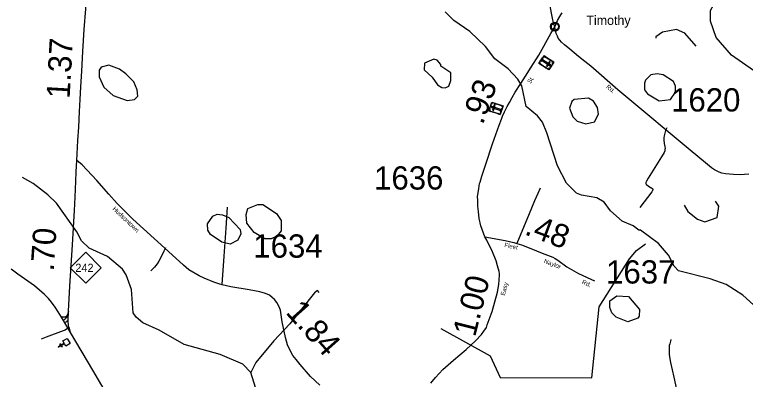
# Model space of a CAD drawing. Extents: x 2093524 to 2270757, y 289120 to 570408.
# Drawn here: x 2149355 to 2165044, y 529870 to 537711 of the extents above; entities that cross this region are included whole.
import ezdxf

# ---------------------------------------------------------------- set-up
doc = ezdxf.new("R2010")
doc.units = 0
for name, color, linetype in [('Exist Civil Demographics Community CELL', 7, 'Continuous'), ('Exist Civil Demographics Community Label', 7, 'Continuous'), ('Exist Cultural Cemetery CELL', 7, 'Continuous'), ('Exist Cultural Church CELL', 7, 'Continuous'), ('Exist Hydrographic Creek Single Shore', 7, 'Continuous'), ('Exist Hydrographic Misc Water Feature', 7, 'Continuous'), ('Exist Hydrographic Pond Under 1500 Sq Ft', 7, 'Continuous'), ('Exist Road Non-System Type 51', 7, 'Continuous'), ('Exist Road Primary NC Attributed', 7, 'Continuous'), ('Exist Road Primary NC Mileage Hundredths English Label', 7, 'Continuous'), ('Exist Road Primary NC Ramp 1 Lane Attributed', 7, 'Continuous'), ('Exist Road Primary NC Shield CELL', 7, 'Continuous'), ('Exist Road Primary NC Shield Number Label', 7, 'Continuous'), ('Exist Road Primary US Attributed', 7, 'Continuous'), ('Exist Road Secondary Mileage Hundredths English Label', 7, 'Continuous'), ('Exist Road Secondary Type 20 Attributed', 7, 'Continuous'), ('Exist Road Secondary Type 51 Attributed', 7, 'Continuous'), ('Exist Road Secondary Type 51 Label', 7, 'Continuous'), ('Exist Road Secondary Type 51 Number Label', 7, 'Continuous')]:
    doc.layers.add(name, color=color, linetype=linetype)

msp = doc.modelspace()

# ---------------------------------------------------------------- linework, layer by layer
at = {"layer": 'Exist Civil Demographics Community CELL'}
msp.add_lwpolyline([(2160878, 537464), (2160879, 537470), (2160880, 537476), (2160883, 537483), (2160886, 537489), (2160889, 537495), (2160893, 537500), (2160897, 537504), (2160902, 537509), (2160907, 537514), (2160913, 537517), (2160918, 537520), (2160923, 537523), (2160928, 537525), (2160934, 537527), (2160938, 537528), (2160943, 537529), (2160947, 537529), (2160953, 537530), (2160958, 537529), (2160964, 537529), (2160968, 537528), (2160973, 537527), (2160978, 537526), (2160984, 537524), (2160990, 537521), (2160996, 537518), (2161001, 537514), (2161007, 537510), (2161010, 537507), (2161014, 537503), (2161018, 537498), (2161021, 537493), (2161024, 537488), (2161027, 537483), (2161029, 537478), (2161030, 537473), (2161031, 537469), (2161033, 537462), (2161033, 537458), (2161033, 537452), (2161033, 537446), (2161033, 537440), (2161032, 537435), (2161030, 537429), (2161028, 537423), (2161026, 537418), (2161023, 537412), (2161020, 537406), (2161016, 537402), (2161012, 537397), (2161007, 537392), (2161002, 537388), (2160997, 537384), (2160992, 537382), (2160985, 537379), (2160978, 537376), (2160972, 537375), (2160966, 537373), (2160961, 537373), (2160957, 537372), (2160951, 537372), (2160947, 537373), (2160941, 537374), (2160935, 537375), (2160931, 537376), (2160926, 537378), (2160921, 537380), (2160917, 537382), (2160910, 537386), (2160905, 537391), (2160900, 537395), (2160895, 537400), (2160892, 537404), (2160889, 537408), (2160885, 537415), (2160883, 537419), (2160882, 537423), (2160879, 537431), (2160878, 537438), (2160877, 537443), (2160876, 537450), (2160876, 537454), (2160877, 537461)], close=True, dxfattribs=at)
for radius in [94.3, 76.7]:
    msp.add_circle((2160955, 537452), radius, dxfattribs=at)
at = {"layer": 'Exist Cultural Cemetery CELL'}
for points in [[(2160932, 536686), (2160821, 536521), (2160610, 536663), (2160721, 536828)], [(2160698, 536774), (2160651, 536704), (2160641, 536710), (2160689, 536781)], [(2160847, 536612), (2160857, 536628), (2160689, 536741), (2160679, 536725)], [(2160702, 536801), (2160712, 536794), (2160724, 536813), (2160758, 536790), (2160764, 536799), (2160721, 536828)], [(2160779, 536789), (2160815, 536765), (2160808, 536756), (2160772, 536780)], [(2160835, 536752), (2160871, 536728), (2160864, 536718), (2160828, 536742)], [(2160628, 536690), (2160638, 536684), (2160626, 536666), (2160659, 536643), (2160653, 536634), (2160610, 536663)], [(2160676, 536632), (2160712, 536608), (2160706, 536599), (2160670, 536623)], [(2160731, 536595), (2160767, 536571), (2160761, 536562), (2160725, 536586)], [(2160853, 536690), (2160837, 536701), (2160772, 536603), (2160787, 536593)], [(2160785, 536545), (2160792, 536555), (2160818, 536537), (2160841, 536570), (2160850, 536564), (2160821, 536521)], [(2160891, 536625), (2160862, 536582), (2160853, 536588), (2160881, 536631)], [(2160896, 536711), (2160890, 536701), (2160917, 536683), (2160894, 536650), (2160903, 536643), (2160932, 536686)], [(2159538, 535641), (2159601, 535829), (2159842, 535749), (2159779, 535560)], [(2159642, 535816), (2159638, 535805), (2159608, 535815), (2159595, 535777), (2159584, 535780), (2159601, 535830)], [(2159707, 535782), (2159666, 535796), (2159670, 535806), (2159711, 535793)], [(2159770, 535761), (2159729, 535775), (2159732, 535786), (2159774, 535772)], [(2159579, 535627), (2159582, 535638), (2159552, 535648), (2159565, 535686), (2159554, 535690), (2159538, 535641)], [(2159561, 535711), (2159577, 535760), (2159588, 535756), (2159572, 535707)], [(2159600, 535735), (2159594, 535717), (2159786, 535653), (2159792, 535671)], [(2159649, 535603), (2159608, 535617), (2159612, 535628), (2159653, 535614)], [(2159615, 535658), (2159633, 535652), (2159670, 535764), (2159652, 535770)], [(2159787, 535618), (2159813, 535699), (2159824, 535695), (2159797, 535615)], [(2159832, 535718), (2159821, 535721), (2159828, 535742), (2159789, 535755), (2159793, 535765), (2159842, 535749)], [(2159713, 535582), (2159672, 535596), (2159675, 535607), (2159717, 535593)], [(2159790, 535592), (2159779, 535595), (2159772, 535574), (2159734, 535587), (2159730, 535577), (2159779, 535560)]]:
    msp.add_lwpolyline(points, close=True, dxfattribs=at)
at = {"layer": 'Exist Cultural Church CELL'}
msp.add_lwpolyline([(2150456, 530586), (2150428, 530635), (2150362, 530597), (2150378, 530569), (2150364, 530561), (2150348, 530589), (2150296, 530559), (2150288, 530573), (2150340, 530603), (2150324, 530630), (2150338, 530638), (2150354, 530611), (2150420, 530649), (2150391, 530699), (2150483, 530752), (2150549, 530639)], close=True, dxfattribs=at)
at = {"layer": 'Exist Hydrographic Creek Single Shore'}
for points in [[(2162759, 533075), (2162633, 533167), (2162399, 533273), (2162148, 533491), (2162014, 533681), (2161855, 533773), (2161522, 533829), (2161421, 533870), (2161204, 534084), (2161010, 534459), (2160781, 535172), (2160688, 535397), (2160579, 535537), (2160336, 535739), (2160242, 536177), (2160158, 536326), (2159949, 536544), (2159664, 536759), (2159463, 537022), (2159128, 537347), (2158785, 537587), (2158601, 537768)], [(2154429, 530015), (2154253, 530196), (2153769, 530403), (2152993, 530622), (2152458, 530928), (2152107, 531086), (2151965, 531210), (2151898, 531300), (2151862, 531799), (2151752, 532116), (2151668, 532239), (2151349, 532511), (2150957, 532687), (2150790, 532851), (2150688, 533043), (2150252, 533655), (2150067, 533839), (2149750, 534079), (2149524, 534211)], [(2169674, 529833), (2169283, 529880), (2168882, 530062), (2168515, 530168), (2167796, 530547), (2167462, 530688), (2166512, 530717), (2166320, 530790), (2165451, 531260), (2164991, 531682), (2164631, 531913), (2164289, 532028), (2163605, 532206), (2163513, 532306), (2163395, 532538), (2163177, 532788), (2162792, 533078), (2162759, 533075)], [(2157200, 524708), (2157189, 525016), (2157429, 525399), (2157495, 525568), (2157485, 525817), (2157141, 526313), (2157097, 526665), (2156995, 526995), (2156776, 527419), (2156641, 527770), (2156381, 528110), (2156138, 528334), (2155661, 528639), (2154943, 529008), (2154767, 529182), (2154624, 529375), (2154429, 530015)]]:
    msp.add_lwpolyline(points, dxfattribs=at)
at = {"layer": 'Exist Hydrographic Misc Water Feature'}
for points in [[(2166065, 536168), (2166016, 536126), (2165690, 536234), (2165456, 536347), (2164745, 536837), (2164418, 537218), (2164292, 537568), (2164298, 537801), (2164463, 538103), (2164746, 538202), (2164921, 538195), (2165572, 537982), (2165914, 537818), (2166467, 537380)], [(2163986, 537033), (2163743, 537313), (2163568, 537389), (2163268, 537330), (2163119, 537234), (2163119, 537201)], [(2163731, 533617), (2163806, 533481), (2164015, 533316), (2164174, 533260), (2164440, 533353), (2164472, 533595), (2164405, 533702)], [(2158506, 530963), (2159568, 530377), (2159779, 529914), (2161745, 529900), (2161903, 531432), (2162555, 532462), (2162704, 532637), (2162903, 532787)], [(2155894, 531738), (2155860, 531781), (2155794, 531730), (2155265, 531061), (2154917, 530701), (2154536, 530233), (2154429, 530015)]]:
    msp.add_lwpolyline(points, dxfattribs=at)
at = {"layer": 'Exist Hydrographic Pond Under 1500 Sq Ft'}
for points in [[(2158602, 536137), (2158677, 536172), (2158718, 536296), (2158717, 536456), (2158508, 536605), (2158508, 536638), (2158424, 536728), (2158357, 536752), (2158158, 536668), (2158150, 536527), (2158318, 536369), (2158435, 536203), (2158527, 536145), (2158602, 536137)], [(2151772, 535865), (2151930, 535888), (2151997, 535956), (2151987, 536091), (2151912, 536266), (2151744, 536440), (2151610, 536538), (2151376, 536621), (2151210, 536578), (2151169, 536520), (2151169, 536376), (2151271, 536154), (2151472, 535970), (2151772, 535865)], [(2163194, 535854), (2163435, 535889), (2163543, 536041), (2163542, 536172), (2163500, 536275), (2163282, 536414), (2163149, 536439), (2163016, 536419), (2162900, 536303), (2162875, 536238), (2162876, 536094), (2162943, 536010), (2163194, 535854)], [(2161622, 535364), (2161805, 535407), (2161888, 535572), (2161870, 535714), (2161786, 535847), (2161677, 535914), (2161369, 535888), (2161319, 535843), (2161270, 535703), (2161338, 535511), (2161430, 535421), (2161622, 535364)], [(2154729, 532889), (2154496, 533029), (2154344, 533229), (2154327, 533413), (2154359, 533546), (2154575, 533631), (2154684, 533632), (2154976, 533432), (2155077, 533283), (2155078, 533066), (2154987, 532950), (2154863, 532890), (2154729, 532889)], [(2153980, 532777), (2153805, 532819), (2153563, 532982), (2153504, 533075), (2153495, 533216), (2153610, 533375), (2153702, 533419), (2153819, 533410), (2153952, 533351), (2154195, 533094), (2154212, 532995), (2154146, 532862), (2153980, 532777)], [(2162520, 531109), (2162270, 531209), (2162177, 531299), (2162135, 531415), (2162134, 531556), (2162284, 531665), (2162534, 531650), (2162769, 531370), (2162761, 531229), (2162736, 531187), (2162520, 531109)]]:
    msp.add_lwpolyline(points, dxfattribs=at)
at = {"layer": 'Exist Road Non-System Type 51'}
for points in [[(2163355, 535274), (2163332, 535220), (2163308, 535135), (2163300, 535104), (2163294, 535059), (2163294, 535019), (2163303, 534940), (2163318, 534876), (2163320, 534835), (2163318, 534812), (2163311, 534784), (2163297, 534747), (2163240, 534655), (2162960, 534192), (2162921, 534128), (2162907, 534101), (2162905, 534092), (2162906, 534080), (2162910, 534070), (2162914, 534064), (2162919, 534060), (2162966, 534024), (2163037, 533979), (2163047, 533971), (2163053, 533963), (2163054, 533957), (2163055, 533943), (2163054, 533936), (2163052, 533929), (2163045, 533915), (2163036, 533901), (2162775, 533568)], [(2160638, 533983), (2160585, 533862), (2160519, 533709), (2160404, 533431), (2160134, 532790)], [(2153920, 533571), (2153888, 533121), (2153845, 532518), (2153807, 531908)], [(2152594, 532698), (2152557, 532623), (2152496, 532491), (2152453, 532412), (2152416, 532352), (2152359, 532279), (2152279, 532202)], [(2150515, 530979), (2150469, 530949), (2150439, 530930), (2150394, 530910), (2150033, 530774), (2149928, 530737)], [(2163442, 530729), (2163434, 530692), (2163421, 530633), (2163409, 530597), (2163408, 530543), (2163408, 530475), (2163411, 530395), (2163439, 530230), (2163508, 529918), (2163622, 529391), (2163710, 528973)]]:
    msp.add_lwpolyline(points, dxfattribs=at)
at = {"layer": 'Exist Road Primary NC Attributed'}
for points in [[(2150690, 534577), (2150714, 535006), (2150731, 535290), (2150750, 535627), (2150763, 535886), (2150777, 536159), (2150797, 536497), (2150821, 536917), (2150850, 537391), (2150882, 537838), (2150913, 538438), (2150947, 539008), (2150968, 539372), (2150976, 539550), (2150994, 539928), (2150999, 540085), (2151009, 540404), (2151023, 540675), (2151047, 541046), (2151067, 541552), (2151087, 541783)], [(2150556, 530881), (2150530, 530970), (2150514, 531017), (2150508, 531135), (2150510, 531339), (2150540, 531875), (2150601, 532764), (2150638, 533500), (2150653, 533784), (2150669, 534132), (2150679, 534328), (2150690, 534577)]]:
    msp.add_lwpolyline(points, dxfattribs=at)
at = {"layer": 'Exist Road Primary NC Ramp 1 Lane Attributed'}
for points in [[(2150510, 531339), (2150489, 531257), (2150459, 531222), (2150423, 531210), (2150408, 531210), (2150361, 531210)], [(2150489, 531257), (2150476, 531220), (2150441, 531169), (2150408, 531136)], [(2150508, 531135), (2150477, 531113), (2150467, 531107), (2150452, 531099), (2150434, 531091)]]:
    msp.add_lwpolyline(points, dxfattribs=at)
at = {"layer": 'Exist Road Primary NC Shield CELL'}
msp.add_lwpolyline([(2150550, 532271), (2150883, 532604), (2151216, 532271), (2150883, 531938)], close=True, dxfattribs=at)
at = {"layer": 'Exist Road Primary US Attributed'}
for points in [[(2150556, 530881), (2150408, 531137), (2150361, 531210), (2150288, 531325), (2150223, 531423), (2150148, 531527), (2150079, 531612), (2149998, 531696), (2149784, 531879), (2149425, 532134), (2149278, 532237)], [(2153196, 526439), (2153145, 526525), (2153095, 526615), (2152970, 526830), (2151900, 528611), (2151674, 528986), (2151520, 529248), (2151279, 529654), (2151032, 530065), (2150556, 530881)]]:
    msp.add_lwpolyline(points, dxfattribs=at)
at = {"layer": 'Exist Road Secondary Type 20 Attributed'}
msp.add_lwpolyline([(2159453, 532934), (2159887, 532855), (2160076, 532813), (2160134, 532790), (2160236, 532759), (2160437, 532683), (2160682, 532583), (2160909, 532498), (2160961, 532466), (2161018, 532431), (2161211, 532287), (2161461, 532145), (2161724, 532026), (2161801, 531989)], dxfattribs=at)
at = {"layer": 'Exist Road Secondary Type 51 Attributed'}
for points in [[(2160951, 537451), (2160926, 537536), (2160903, 537637), (2160848, 537926)], [(2160951, 537451), (2161013, 537582), (2161063, 537671), (2161083, 537704), (2161113, 537750)], [(2159453, 532934), (2159366, 533170), (2159328, 533327), (2159313, 533480), (2159299, 533596), (2159297, 533722), (2159294, 533801), (2159322, 533965), (2159337, 534080), (2159352, 534106), (2159387, 534238), (2159470, 534497), (2159616, 534934), (2159758, 535331), (2159806, 535466), (2159832, 535528), (2159875, 535623), (2159932, 535733), (2159979, 535820), (2160038, 535926), (2160103, 536041), (2160223, 536230), (2160323, 536387), (2160447, 536584), (2160607, 536838), (2160870, 537308), (2160951, 537451)], [(2165119, 534282), (2164931, 534264), (2164787, 534271), (2164615, 534289), (2164540, 534302), (2164478, 534326), (2164383, 534373), (2164319, 534418), (2164186, 534523), (2163857, 534799), (2163302, 535260), (2162995, 535517), (2162737, 535734), (2162303, 536093), (2161724, 536600), (2161595, 536702), (2161464, 536811), (2161276, 536967), (2161157, 537064), (2161098, 537121), (2161021, 537207), (2161007, 537249), (2160983, 537305), (2160951, 537451)], [(2155906, 529745), (2155707, 529933), (2155489, 530191), (2155398, 530294), (2155331, 530385), (2155269, 530493), (2155217, 530616), (2155170, 530770), (2155099, 531110), (2155060, 531360), (2155034, 531432), (2154986, 531519), (2154937, 531590), (2154887, 531627), (2154826, 531677), (2154744, 531717), (2154621, 531750), (2154392, 531798), (2153994, 531856), (2153809, 531899), (2153763, 531918), (2153634, 531959), (2153424, 532048), (2153317, 532099), (2153095, 532227), (2152978, 532324), (2152582, 532687), (2151893, 533312), (2151560, 533647), (2151378, 533853), (2151123, 534143), (2150804, 534481), (2150690, 534577)], [(2158289, 529788), (2158390, 529913), (2158548, 530079), (2158778, 530285), (2159046, 530513), (2159250, 530702), (2159378, 530833), (2159430, 530903), (2159483, 530986), (2159500, 531040), (2159606, 531332), (2159721, 531746), (2159750, 531911), (2159766, 532111), (2159763, 532144), (2159759, 532188), (2159725, 532314), (2159690, 532420), (2159615, 532609), (2159496, 532862), (2159453, 532934)]]:
    msp.add_lwpolyline(points, dxfattribs=at)

# ---------------------------------------------------------------- texts
at = {"layer": 'Exist Civil Demographics Community Label'}
msp.add_text('Timothy', height=200, dxfattribs=at).set_placement((2161629, 537489))
at = {"layer": 'Exist Road Primary NC Mileage Hundredths English Label'}
for s, rotation, p in [('1.37', 86.747, (2150535, 535895)), ('.70', 86.0986, (2150193, 532184))]:
    msp.add_text(s, height=500, rotation=rotation, dxfattribs=at).set_placement(p)
at = {"layer": 'Exist Road Primary NC Shield Number Label'}
msp.add_text('242', height=175, dxfattribs=at).set_placement((2150659, 532181))
at = {"layer": 'Exist Road Secondary Mileage Hundredths English Label'}
for s, rotation, p in [('.93', 70.1627, (2159406, 535327)), ('.48', 339.3081, (2160281, 532993)), ('1.00', 75.7374, (2159240, 530766)), ('1.84', 311.6981, (2155158, 531300))]:
    msp.add_text(s, height=500, rotation=rotation, dxfattribs=at).set_placement(p)
at = {"layer": 'Exist Road Secondary Type 51 Label'}
for s, rotation, p in [('St.', 57.8714, (2160433, 536217)), ('Rd.', 318.8441, (2162045, 536144)), ('Hudsontown', 316.2792, (2151450, 533524)), ('Fleet', 347.3878, (2159862, 532718)), ('Naylor', 339.3081, (2160708, 532375)), ('Rd.', 335.5969, (2161524, 531930)), ('Easy', 74.7436, (2159876, 531663))]:
    msp.add_text(s, height=95, rotation=rotation, dxfattribs=at).set_placement(p)
at = {"layer": 'Exist Road Secondary Type 51 Number Label'}
for s, p in [('1620', (2163450, 535628)), ('1636', (2157073, 533950)), ('1634', (2154480, 532486)), ('1637', (2162054, 531930))]:
    msp.add_text(s, height=500, dxfattribs=at).set_placement(p)

doc.saveas('drawing.dxf')
